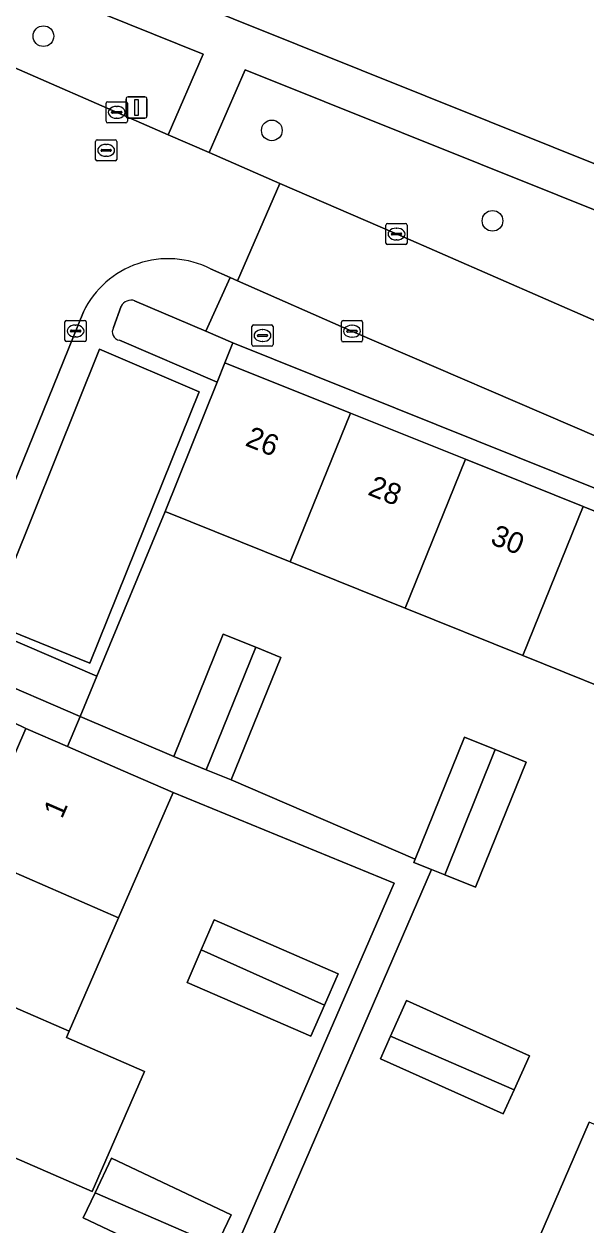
# Model space of a CAD drawing. Extents: x 162803 to 163818, y 381639 to 382475.
# Drawn here: x 163358 to 163384.6, y 382041.9 to 382098.7 of the extents above; entities that cross this region are included whole.
import ezdxf

# ---------------------------------------------------------------- set-up
doc = ezdxf.new("R2010")
doc.units = 0
for name, color, linetype in [('IMGEO_Boom', 7, 'Continuous'), ('IMGEO_Brandkraan', 7, 'Continuous'), ('IMGEO_Erf', 7, 'Continuous'), ('IMGEO_Groenvoorziening', 7, 'Continuous'), ('IMGEO_Kolk', 7, 'Continuous'), ('IMGEO_Lichtmast', 7, 'Continuous'), ('IMGEO_Pand', 7, 'Continuous'), ('IMGEO_Pand_nummerreeks', 7, 'Continuous'), ('IMGEO_Parkeervlak_open', 7, 'Continuous'), ('IMGEO_Rijbaan_lokaal_open', 7, 'Continuous'), ('IMGEO_Rioolput', 7, 'Continuous'), ('IMGEO_Voetpad_open', 7, 'Continuous')]:
    doc.layers.add(name, color=color, linetype=linetype)

msp = doc.modelspace()

# ---------------------------------------------------------------- linework, layer by layer
at = {"layer": 'IMGEO_Boom'}
for centre in [(163358.95, 382098.076), (163369.742, 382093.62), (163380.167, 382089.343)]:
    msp.add_circle(centre, 0.489, dxfattribs=at)
at = {"layer": 'IMGEO_Brandkraan'}
for p, q in [((163368.799, 382083.493), (163368.799, 382084.345)), ((163368.874, 382084.419), (163369.726, 382084.419)), ((163369.287, 382084.199), (163369.312, 382084.199)), ((163369.8, 382084.345), (163369.8, 382083.493)), ((163369.058, 382083.913), (163369.058, 382083.925)), ((163369.496, 382083.876), (163369.098, 382083.876)), ((163369.101, 382083.962), (163369.499, 382083.962)), ((163369.31, 382083.639), (163369.285, 382083.639)), ((163369.542, 382083.925), (163369.542, 382083.913)), ((163369.726, 382083.419), (163368.874, 382083.419))]:
    msp.add_line(p, q, dxfattribs=at)
for points in [[(163368.799, 382083.493), (163368.799, 382084.345)], [(163368.874, 382084.419), (163369.726, 382084.419)], [(163369.8, 382084.345), (163369.8, 382083.493)], [(163369.726, 382083.419), (163368.874, 382083.419)]]:
    msp.add_lwpolyline(points, dxfattribs=at)
for centre, radius, start, end in [((163368.876, 382084.343), 0.0765, 91.552, 178.448), ((163368.876, 382084.343), 0.0765, 91.552, 178.448), ((163369.724, 382084.343), 0.0765, 1.552, 88.448), ((163369.724, 382084.343), 0.0765, 1.552, 88.448), ((163369.098, 382083.922), 0.0403, 85.8775, 175.7526), ((163369.095, 382083.912), 0.0366, 178.938, 274.7102), ((163369.499, 382083.919), 0.043, 264.8664, 352.4533), ((163369.503, 382083.924), 0.0386, 1.7309, 96.639), ((163368.876, 382083.495), 0.0765, 181.552, 268.448), ((163368.876, 382083.495), 0.0765, 181.552, 268.448), ((163369.724, 382083.495), 0.0765, 271.552, 358.448), ((163369.724, 382083.495), 0.0765, 271.552, 358.448)]:
    msp.add_arc(centre, radius, start, end, dxfattribs=at)
for centre, major_axis, ratio, start_param, end_param in [((163369.286, 382083.919), (-0.387, 0.002), 0.722429, 4.712389, 7.853982), ((163369.311, 382083.919), (-0.39, 0.002), 0.717154, 1.570796, 4.712389)]:
    msp.add_ellipse(centre, major_axis=major_axis, ratio=ratio, start_param=start_param, end_param=end_param, dxfattribs=at)
at = {"layer": 'IMGEO_Erf'}
for points in [[(163402.485, 382069.666), (163367.901, 382083.568), (163367.528, 382082.633), (163373.459, 382080.252), (163378.894, 382078.069), (163384.45, 382075.839), (163390.232, 382073.517), (163396.185, 382071.127), (163402.09, 382068.756)], [(163365.733, 382053.336), (163366.404, 382054.877), (163367.02, 382056.29), (163372.876, 382053.738), (163372.232, 382052.261), (163371.589, 382050.784)], [(163374.871, 382049.722), (163375.35, 382050.788), (163376.108, 382052.475), (163381.915, 382049.864), (163381.193, 382048.257), (163380.678, 382047.111)], [(163360.826, 382042.201), (163361.391, 382043.39), (163362.167, 382045.025), (163367.823, 382042.339), (163367.133, 382040.887), (163366.482, 382039.515)]]:
    msp.add_lwpolyline(points, close=True, dxfattribs=at)
for points in [[(163387.376, 382066.46), (163381.598, 382068.79), (163376.045, 382071.029), (163370.614, 382073.219), (163364.706, 382075.602), (163361.476, 382067.82), (163360.68, 382065.902), (163365.104, 382064.011), (163367.447, 382069.799), (163368.979, 382069.178), (163370.16, 382068.7), (163367.818, 382062.913), (163376.52, 382059.164), (163378.843, 382064.925), (163380.297, 382064.339), (163381.75, 382063.753), (163379.362, 382057.829), (163377.908, 382058.416), (163377.283, 382058.668), (163366.535, 382033.799)], [(163355.545, 382059.416), (163358.125, 382065.337), (163355.059, 382066.816)], [(163365.247, 382034.364), (163375.519, 382058.026), (163365.082, 382062.305), (163362.502, 382056.384), (163360.164, 382051.021), (163360.036, 382050.728), (163363.724, 382049.122), (163361.252, 382043.45), (163357.565, 382045.057)], [(163382.405, 382041.336), (163384.738, 382046.722)]]:
    msp.add_lwpolyline(points, dxfattribs=at)
at = {"layer": 'IMGEO_Groenvoorziening'}
for points in [[(163427.031, 382131.676), (163378.53, 382143.226), (163360.431, 382147.536), (163359.411, 382147.779), (163344.765, 382151.266), (163342.628, 382151.775), (163333.895, 382153.854), (163313.112, 382158.803), (163295.55, 382162.985), (163294.668, 382163.195), (163286.387, 382131.648), (163317.39, 382119.198), (163320.353, 382126.576), (163333.259, 382121.451), (163330.2, 382114.053), (163345.456, 382107.927), (163361.874, 382101.334), (163416.208, 382079.515), (163424.081, 382117.46)], [(163364.844, 382093.415), (163366.5, 382097.218), (163354.591, 382102.026), (163353.105, 382098.563), (163355.161, 382097.643), (163355.673, 382097.414)], [(163385.058, 382084.606), (163386.983, 382089.057), (163368.487, 382096.481), (163366.787, 382092.568), (163370.126, 382091.112), (163375.545, 382088.755)]]:
    msp.add_lwpolyline(points, close=True, dxfattribs=at)
for points in [[(163362.617, 382085.303), (163362.262, 382084.298)], [(163362.536, 382083.696), (163367.16, 382081.716), (163367.528, 382082.633), (163367.901, 382083.568), (163366.615, 382084.122), (163363.26, 382085.568)], [(163356.144, 382067.86), (163360.68, 382065.902), (163361.476, 382067.82), (163356.939, 382069.762)]]:
    msp.add_lwpolyline(points, dxfattribs=at)
for centre, radius, start, end in [((163363.096, 382085.055), 0.539, 72.2377, 152.5585), ((163362.605, 382084.091), 0.401, 148.8244, 260.1208)]:
    msp.add_arc(centre, radius, start, end, dxfattribs=at)
at = {"layer": 'IMGEO_Kolk'}
for p, q in [((163361.988, 382094.976), (163362.84, 382094.976)), ((163361.913, 382094.05), (163361.913, 382094.902)), ((163362.172, 382094.47), (163362.172, 382094.482)), ((163362.61, 382094.433), (163362.212, 382094.433)), ((163362.215, 382094.519), (163362.613, 382094.519)), ((163362.401, 382094.756), (163362.426, 382094.756)), ((163362.656, 382094.482), (163362.656, 382094.47)), ((163362.914, 382094.902), (163362.914, 382094.05)), ((163362.84, 382093.976), (163361.988, 382093.976)), ((163362.424, 382094.196), (163362.399, 382094.196)), ((163375.131, 382088.293), (163375.131, 382089.145)), ((163375.206, 382089.219), (163376.058, 382089.219)), ((163375.39, 382088.713), (163375.39, 382088.725)), ((163375.433, 382088.762), (163375.831, 382088.762)), ((163375.619, 382088.999), (163375.644, 382088.999)), ((163375.874, 382088.725), (163375.874, 382088.713)), ((163376.132, 382089.145), (163376.132, 382088.293)), ((163376.058, 382088.219), (163375.206, 382088.219)), ((163375.828, 382088.676), (163375.43, 382088.676)), ((163375.642, 382088.439), (163375.617, 382088.439)), ((163359.968, 382083.709), (163359.968, 382084.561)), ((163360.043, 382084.635), (163360.895, 382084.635)), ((163360.227, 382084.129), (163360.227, 382084.141)), ((163360.27, 382084.178), (163360.668, 382084.178)), ((163360.456, 382084.415), (163360.481, 382084.415)), ((163360.711, 382084.141), (163360.711, 382084.129)), ((163360.969, 382084.561), (163360.969, 382083.709)), ((163373.029, 382083.698), (163373.029, 382084.55)), ((163373.104, 382084.624), (163373.956, 382084.624)), ((163373.331, 382084.167), (163373.729, 382084.167)), ((163373.517, 382084.404), (163373.542, 382084.404)), ((163374.03, 382084.55), (163374.03, 382083.698)), ((163360.895, 382083.635), (163360.043, 382083.635)), ((163360.665, 382084.092), (163360.267, 382084.092)), ((163360.479, 382083.855), (163360.454, 382083.855)), ((163373.956, 382083.624), (163373.104, 382083.624)), ((163373.288, 382084.118), (163373.288, 382084.13)), ((163373.726, 382084.081), (163373.328, 382084.081)), ((163373.54, 382083.844), (163373.515, 382083.844)), ((163373.772, 382084.13), (163373.772, 382084.118))]:
    msp.add_line(p, q, dxfattribs=at)
for points in [[(163361.988, 382094.976), (163362.84, 382094.976)], [(163361.913, 382094.05), (163361.913, 382094.902)], [(163362.914, 382094.902), (163362.914, 382094.05)], [(163362.84, 382093.976), (163361.988, 382093.976)], [(163375.131, 382088.293), (163375.131, 382089.145)], [(163375.206, 382089.219), (163376.058, 382089.219)], [(163376.132, 382089.145), (163376.132, 382088.293)], [(163376.058, 382088.219), (163375.206, 382088.219)], [(163359.968, 382083.709), (163359.968, 382084.561)], [(163360.043, 382084.635), (163360.895, 382084.635)], [(163360.969, 382084.561), (163360.969, 382083.709)], [(163373.029, 382083.698), (163373.029, 382084.55)], [(163373.104, 382084.624), (163373.956, 382084.624)], [(163374.03, 382084.55), (163374.03, 382083.698)], [(163360.895, 382083.635), (163360.043, 382083.635)], [(163373.956, 382083.624), (163373.104, 382083.624)]]:
    msp.add_lwpolyline(points, dxfattribs=at)
for centre, radius, start, end in [((163361.99, 382094.9), 0.0765, 91.552, 178.448), ((163361.99, 382094.9), 0.0765, 91.552, 178.448), ((163362.838, 382094.9), 0.0765, 1.552, 88.448), ((163362.838, 382094.9), 0.0765, 1.552, 88.448), ((163362.212, 382094.479), 0.0403, 85.8775, 175.7526), ((163362.209, 382094.469), 0.0366, 178.938, 274.7102), ((163362.613, 382094.476), 0.043, 264.8664, 352.4533), ((163362.617, 382094.481), 0.0386, 1.7309, 96.639), ((163361.99, 382094.052), 0.0765, 181.552, 268.448), ((163361.99, 382094.052), 0.0765, 181.552, 268.448), ((163362.838, 382094.052), 0.0765, 271.552, 358.448), ((163362.838, 382094.052), 0.0765, 271.552, 358.448), ((163375.208, 382089.143), 0.0765, 91.552, 178.448), ((163375.208, 382089.143), 0.0765, 91.552, 178.448), ((163375.43, 382088.722), 0.0403, 85.8775, 175.7526), ((163375.427, 382088.712), 0.0366, 178.938, 274.7102), ((163375.831, 382088.719), 0.043, 264.8664, 352.4533), ((163375.835, 382088.724), 0.0386, 1.7309, 96.639), ((163376.056, 382089.143), 0.0765, 1.552, 88.448), ((163376.056, 382089.143), 0.0765, 1.552, 88.448), ((163375.208, 382088.295), 0.0765, 181.552, 268.448), ((163375.208, 382088.295), 0.0765, 181.552, 268.448), ((163376.056, 382088.295), 0.0765, 271.552, 358.448), ((163376.056, 382088.295), 0.0765, 271.552, 358.448), ((163360.045, 382084.559), 0.0765, 91.552, 178.448), ((163360.045, 382084.559), 0.0765, 91.552, 178.448), ((163360.267, 382084.138), 0.0403, 85.8775, 175.7526), ((163360.672, 382084.14), 0.0386, 1.7309, 96.639), ((163360.893, 382084.559), 0.0765, 1.552, 88.448), ((163360.893, 382084.559), 0.0765, 1.552, 88.448), ((163373.106, 382084.548), 0.0765, 91.552, 178.448), ((163373.106, 382084.548), 0.0765, 91.552, 178.448), ((163373.328, 382084.127), 0.0403, 85.8775, 175.7526), ((163373.733, 382084.129), 0.0386, 1.7309, 96.639), ((163373.954, 382084.548), 0.0765, 1.552, 88.448), ((163373.954, 382084.548), 0.0765, 1.552, 88.448), ((163360.045, 382083.711), 0.0765, 181.552, 268.448), ((163360.045, 382083.711), 0.0765, 181.552, 268.448), ((163360.264, 382084.128), 0.0366, 178.938, 274.7102), ((163360.668, 382084.135), 0.043, 264.8664, 352.4533), ((163360.893, 382083.711), 0.0765, 271.552, 358.448), ((163360.893, 382083.711), 0.0765, 271.552, 358.448), ((163373.106, 382083.7), 0.0765, 181.552, 268.448), ((163373.106, 382083.7), 0.0765, 181.552, 268.448), ((163373.325, 382084.117), 0.0366, 178.938, 274.7102), ((163373.729, 382084.124), 0.043, 264.8664, 352.4533), ((163373.954, 382083.7), 0.0765, 271.552, 358.448), ((163373.954, 382083.7), 0.0765, 271.552, 358.448)]:
    msp.add_arc(centre, radius, start, end, dxfattribs=at)
for centre, major_axis, ratio, start_param, end_param in [((163362.4, 382094.476), (-0.387, 0.002), 0.722429, 4.712389, 7.853982), ((163362.425, 382094.476), (-0.39, 0.002), 0.717154, 1.570796, 4.712389), ((163375.618, 382088.719), (-0.387, 0.002), 0.722429, 4.712389, 7.853982), ((163375.643, 382088.719), (-0.39, 0.002), 0.717154, 1.570796, 4.712389), ((163360.455, 382084.135), (-0.387, 0.002), 0.722429, 4.712389, 7.853982), ((163360.48, 382084.135), (-0.39, 0.002), 0.717154, 1.570796, 4.712389), ((163373.516, 382084.124), (-0.387, 0.002), 0.722429, 4.712389, 7.853982), ((163373.541, 382084.124), (-0.39, 0.002), 0.717154, 1.570796, 4.712389)]:
    msp.add_ellipse(centre, major_axis=major_axis, ratio=ratio, start_param=start_param, end_param=end_param, dxfattribs=at)
at = {"layer": 'IMGEO_Lichtmast'}
for p, q in [((163362.851, 382094.3), (163362.851, 382095.1)), ((163362.851, 382095.1), (163362.851, 382094.3)), ((163362.951, 382095.2), (163363.741, 382095.2)), ((163363.741, 382095.2), (163362.951, 382095.2)), ((163363.841, 382095.1), (163363.841, 382094.3)), ((163363.841, 382094.3), (163363.841, 382095.1)), ((163363.741, 382094.2), (163362.951, 382094.2)), ((163362.951, 382094.2), (163363.741, 382094.2))]:
    msp.add_line(p, q, dxfattribs=at)
msp.add_lwpolyline([(163363.271, 382095.075), (163363.421, 382095.075), (163363.421, 382094.325), (163363.271, 382094.325), (163363.271, 382095.075)], dxfattribs=at)
for centre, start, end in [((163362.951, 382095.1), 90, 180), ((163362.951, 382095.1), 90, 180), ((163363.741, 382095.1), 0, 90), ((163363.741, 382095.1), 360, 90), ((163362.951, 382094.3), 180, 270), ((163362.951, 382094.3), 180, 270), ((163363.741, 382094.3), 270, 0), ((163363.741, 382094.3), 270, 0)]:
    msp.add_arc(centre, 0.1, start, end, dxfattribs=at)
at = {"layer": 'IMGEO_Pand'}
for points in [[(163373.459, 382080.252), (163367.528, 382082.633), (163367.16, 382081.716), (163364.706, 382075.602), (163370.614, 382073.219)], [(163373.459, 382080.252), (163370.614, 382073.219), (163376.045, 382071.029), (163378.894, 382078.069)], [(163381.598, 382068.79), (163384.45, 382075.839), (163378.894, 382078.069), (163376.045, 382071.029)], [(163381.598, 382068.79), (163387.376, 382066.46), (163390.232, 382073.517), (163384.45, 382075.839)], [(163366.638, 382063.39), (163368.979, 382069.178), (163367.447, 382069.799), (163365.104, 382064.011)], [(163366.638, 382063.39), (163367.818, 382062.913), (163370.16, 382068.7), (163368.979, 382069.178)], [(163355.545, 382059.416), (163362.502, 382056.384), (163365.082, 382062.305), (163362.723, 382063.334), (163360.09, 382064.481), (163358.125, 382065.337)], [(163380.297, 382064.339), (163378.843, 382064.925), (163376.52, 382059.164), (163376.455, 382059.002), (163377.283, 382058.668), (163377.908, 382058.416)], [(163380.297, 382064.339), (163377.908, 382058.416), (163379.362, 382057.829), (163381.75, 382063.753)], [(163360.164, 382051.021), (163362.502, 382056.384), (163355.545, 382059.416), (163353.207, 382054.053)], [(163367.02, 382056.29), (163366.404, 382054.877), (163372.232, 382052.261), (163372.876, 382053.738)], [(163366.404, 382054.877), (163365.733, 382053.336), (163371.589, 382050.784), (163372.232, 382052.261)], [(163360.164, 382051.021), (163353.207, 382054.053), (163350.608, 382048.089), (163357.565, 382045.057), (163361.252, 382043.45), (163363.724, 382049.122), (163360.036, 382050.728)], [(163375.35, 382050.788), (163381.193, 382048.257), (163381.915, 382049.864), (163376.108, 382052.475)], [(163375.35, 382050.788), (163374.871, 382049.722), (163380.678, 382047.111), (163381.193, 382048.257)], [(163389.374, 382038.318), (163391.707, 382043.704), (163384.738, 382046.722), (163382.405, 382041.336)], [(163367.133, 382040.887), (163367.823, 382042.339), (163362.167, 382045.025), (163361.391, 382043.39)], [(163367.133, 382040.887), (163361.391, 382043.39), (163360.826, 382042.201), (163366.482, 382039.515)]]:
    msp.add_lwpolyline(points, close=True, dxfattribs=at)
at = {"layer": 'IMGEO_Parkeervlak_open'}
msp.add_lwpolyline([(163361.138, 382068.429), (163366.305, 382081.266), (163361.606, 382083.273), (163356.4, 382070.35)], close=True, dxfattribs=at)
at = {"layer": 'IMGEO_Rijbaan_lokaal_open'}
for points in [[(163366.849, 382087.078), (163367.771, 382086.67), (163368.125, 382086.514), (163370.126, 382091.112), (163366.787, 382092.568), (163364.844, 382093.415), (163355.673, 382097.414), (163355.161, 382097.643), (163353.295, 382093.06), (163353.91, 382092.809)], [(163356.292, 382086.917), (163349.1, 382069.351), (163352.519, 382067.829), (163353.649, 382067.307), (163353.715, 382067.471), (163360.838, 382085.041)]]:
    msp.add_lwpolyline(points, dxfattribs=at)
msp.add_lwpolyline([(163386.793, 382083.85), (163385.058, 382084.606), (163375.545, 382088.755), (163370.126, 382091.112), (163368.125, 382086.514), (163373.559, 382084.112), (163385.192, 382079.095), (163387.187, 382083.678)], close=True, dxfattribs=at)
msp.add_arc((163364.845, 382083.103), 4.451, 63.2498, 154.191, dxfattribs=at)
at = {"layer": 'IMGEO_Rioolput'}
for p, q in [((163361.413, 382092.251), (163361.413, 382093.103)), ((163361.488, 382093.177), (163362.34, 382093.177)), ((163361.672, 382092.671), (163361.672, 382092.683)), ((163361.715, 382092.72), (163362.113, 382092.72)), ((163361.901, 382092.957), (163361.926, 382092.957)), ((163362.156, 382092.683), (163362.156, 382092.671)), ((163362.414, 382093.103), (163362.414, 382092.251)), ((163362.34, 382092.177), (163361.488, 382092.177)), ((163362.11, 382092.634), (163361.712, 382092.634)), ((163361.924, 382092.397), (163361.899, 382092.397))]:
    msp.add_line(p, q, dxfattribs=at)
for points in [[(163361.413, 382092.251), (163361.413, 382093.103)], [(163361.488, 382093.177), (163362.34, 382093.177)], [(163362.414, 382093.103), (163362.414, 382092.251)], [(163362.34, 382092.177), (163361.488, 382092.177)]]:
    msp.add_lwpolyline(points, dxfattribs=at)
for centre, radius, start, end in [((163361.49, 382093.101), 0.0765, 91.552, 178.448), ((163361.49, 382093.101), 0.0765, 91.552, 178.448), ((163361.712, 382092.68), 0.0403, 85.8775, 175.7526), ((163361.709, 382092.67), 0.0366, 178.938, 274.7102), ((163362.113, 382092.677), 0.043, 264.8664, 352.4533), ((163362.117, 382092.682), 0.0386, 1.7309, 96.639), ((163362.338, 382093.101), 0.0765, 1.552, 88.448), ((163362.338, 382093.101), 0.0765, 1.552, 88.448), ((163361.49, 382092.253), 0.0765, 181.552, 268.448), ((163361.49, 382092.253), 0.0765, 181.552, 268.448), ((163362.338, 382092.253), 0.0765, 271.552, 358.448), ((163362.338, 382092.253), 0.0765, 271.552, 358.448)]:
    msp.add_arc(centre, radius, start, end, dxfattribs=at)
for centre, major_axis, ratio, start_param, end_param in [((163361.9, 382092.677), (-0.387, 0.002), 0.722429, 4.712389, 7.853982), ((163361.925, 382092.677), (-0.39, 0.002), 0.717154, 1.570796, 4.712389)]:
    msp.add_ellipse(centre, major_axis=major_axis, ratio=ratio, start_param=start_param, end_param=end_param, dxfattribs=at)
at = {"layer": 'IMGEO_Voetpad_open'}
for points in [[(163361.874, 382101.334), (163345.456, 382107.927), (163344.697, 382106.036), (163352.724, 382102.815), (163351.288, 382099.377), (163353.105, 382098.563), (163354.591, 382102.026), (163366.5, 382097.218), (163364.844, 382093.415), (163366.787, 382092.568), (163368.487, 382096.481), (163386.983, 382089.057), (163385.058, 382084.606), (163386.793, 382083.85), (163388.741, 382088.317), (163410.25, 382079.704), (163419.922, 382075.685), (163420.281, 382077.89), (163418.342, 382078.658), (163416.208, 382079.515)], [(163361.138, 382068.429), (163356.4, 382070.35), (163361.606, 382083.273), (163366.305, 382081.266)], [(163367.818, 382062.913), (163366.638, 382063.39), (163365.104, 382064.011), (163360.68, 382065.902), (163360.09, 382064.481), (163362.723, 382063.334), (163365.082, 382062.305), (163375.519, 382058.026), (163365.247, 382034.364), (163366.535, 382033.799), (163377.283, 382058.668), (163376.455, 382059.002), (163376.52, 382059.164)]]:
    msp.add_lwpolyline(points, close=True, dxfattribs=at)
for points in [[(163363.26, 382085.568), (163366.615, 382084.122), (163367.771, 382086.67), (163366.849, 382087.078)], [(163373.559, 382084.112), (163368.125, 382086.514), (163367.771, 382086.67), (163366.615, 382084.122), (163367.901, 382083.568), (163402.485, 382069.666), (163407.524, 382067.623), (163408.015, 382067.413)], [(163362.262, 382084.298), (163362.617, 382085.303)], [(163360.838, 382085.041), (163353.715, 382067.471), (163355.059, 382066.816), (163358.125, 382065.337), (163360.09, 382064.481), (163360.68, 382065.902), (163356.144, 382067.86)], [(163356.939, 382069.762), (163361.476, 382067.82), (163364.706, 382075.602), (163367.16, 382081.716), (163362.536, 382083.696)], [(163405.566, 382070.224), (163402.971, 382071.355), (163397.562, 382073.713), (163387.43, 382078.121), (163385.192, 382079.095), (163373.559, 382084.112)]]:
    msp.add_lwpolyline(points, dxfattribs=at)
for centre, radius, start, end in [((163364.845, 382083.103), 4.451, 63.2498, 154.191), ((163363.096, 382085.055), 0.539, 72.2377, 152.5585), ((163362.605, 382084.091), 0.401, 148.8244, 260.1208)]:
    msp.add_arc(centre, radius, start, end, dxfattribs=at)

# ---------------------------------------------------------------- texts
at = {"layer": 'IMGEO_Pand_nummerreeks'}
for s, rotation, p in [('26', 338.1236, (163368.434, 382078.734)), ('28', 338.1236, (163374.227, 382076.409)), ('30', 338.1236, (163380.017, 382074.084)), ('1', 66.4511, (163359.828, 382061.035))]:
    msp.add_text(s, height=1, rotation=rotation, dxfattribs=at).set_placement(p)

doc.saveas('drawing.dxf')
